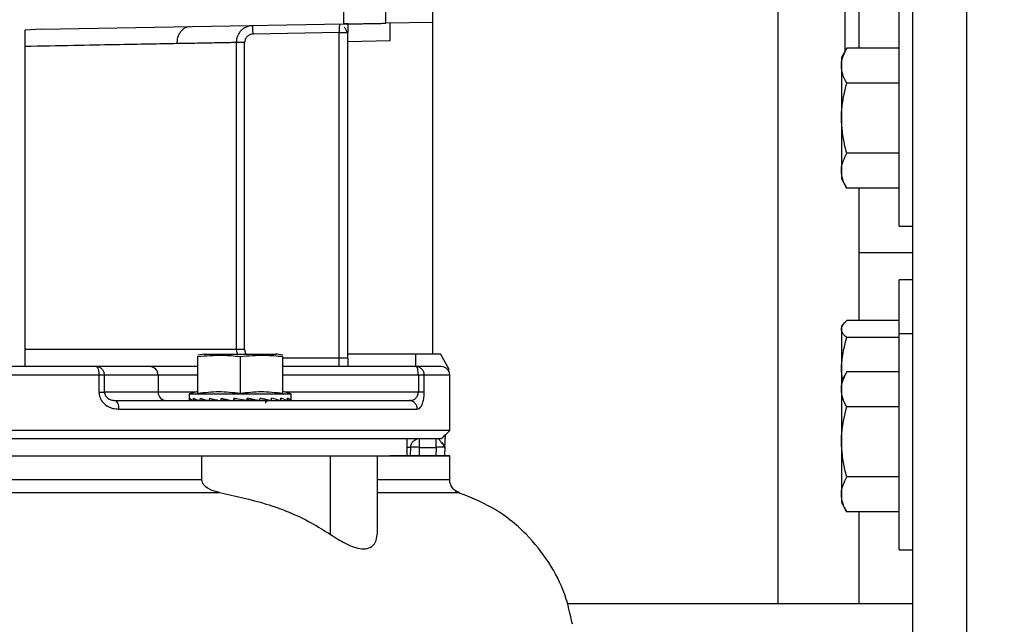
# Model space of a CAD drawing. Header units: inches. Extents: x 170 to 312, y 215 to 248.
# Tile 322 of 557: x 225.998 to 226.283, y 243.801 to 243.976. Entities that reach past the tile are written whole.
import ezdxf

# ---------------------------------------------------------------- set-up
doc = ezdxf.new("R2010")
doc.units = ezdxf.units.IN
doc.header["$LTSCALE"] = 0.25
doc.header["$MEASUREMENT"] = 0
doc.layers.add('ANNOTATIONS', color=1, linetype='Continuous')
doc.layers.add('STANDARD MOTOR LH', color=7, linetype='Continuous')
doc.styles.add('ARIAL', font='arial.ttf', dxfattribs={"height": 0.09375})
doc.dimstyles.new('STANDARD$0', dxfattribs={"dimtxt": 0.09375, "dimasz": 0.09375, "dimexe": 0.03125, "dimexo": 0.046875, "dimgap": 0.09, "dimtad": 0, "dimtih": 1, "dimtoh": 1, "dimdec": 4, "dimzin": 0, "dimdsep": 46, "dimtxsty": 'ARIAL', "dimcen": 0.09, "dimadec": 0, "dimazin": 0, "dimtfac": 1, "dimtdec": 4, "dimtofl": 0, "dimtmove": 0, "dimatfit": 1, "dimfxl": 1, "dimtolj": 1, "dimtzin": 0, "dimarcsym": 0})

# ---------------------------------------------------------------- blocks, each defined once
blk = doc.blocks.new('*D62')
at = {"layer": 'ANNOTATIONS', "color": 0, "lineweight": -2, "transparency": 16777216}
for p, q in [((225.5644657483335, 244.6685519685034), (225.5644657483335, 245.2761724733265)), ((226.7651530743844, 243.2752990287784), (226.7651530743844, 245.2761724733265)), ((225.6582157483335, 245.2449224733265), (225.9837133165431, 245.2449224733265)), ((226.6714030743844, 245.2449224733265), (226.3459055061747, 245.2449224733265))]:
    blk.add_line(p, q, dxfattribs=at)
at = {"layer": 'ANNOTATIONS', "color": 0, "transparency": 16777216}
for points in [[(225.6582157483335, 245.2605474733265), (225.6582157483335, 245.2292974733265), (225.5644657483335, 245.2449224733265)], [(226.6714030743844, 245.2605474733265), (226.6714030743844, 245.2292974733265), (226.7651530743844, 245.2449224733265)]]:
    blk.add_solid(points, dxfattribs=at)
at = {"layer": 'defpoints', "color": 0, "transparency": 16777216}
for p in [(225.5644657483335, 245.2449224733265), (225.5644657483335, 244.6216769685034), (226.7651530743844, 243.2284240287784)]:
    blk.add_point(p, dxfattribs=at)
at = {"layer": 'ANNOTATIONS', "color": 0, "transparency": 16777216, "insert": (226.1648094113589, 245.2449224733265), "char_height": 0.09375, "attachment_point": 5, "style": 'ARIAL'}
blk.add_mtext('\\A1;20"', dxfattribs=at)
blk = doc.blocks.new('*D63')
at = {"layer": 'ANNOTATIONS', "color": 0, "lineweight": -2, "transparency": 16777216}
for p, q in [((225.7026530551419, 244.2732890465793), (225.7026530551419, 244.8424586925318)), ((226.7651530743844, 243.2752990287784), (226.7651530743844, 244.8424586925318)), ((225.7964030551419, 244.8112086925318), (225.9487930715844, 244.8112086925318)), ((226.6714030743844, 244.8112086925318), (226.5190130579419, 244.8112086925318))]:
    blk.add_line(p, q, dxfattribs=at)
at = {"layer": 'ANNOTATIONS', "color": 0, "transparency": 16777216}
for points in [[(225.7964030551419, 244.8268336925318), (225.7964030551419, 244.7955836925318), (225.7026530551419, 244.8112086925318)], [(226.6714030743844, 244.8268336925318), (226.6714030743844, 244.7955836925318), (226.7651530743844, 244.8112086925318)]]:
    blk.add_solid(points, dxfattribs=at)
at = {"layer": 'defpoints', "color": 0, "transparency": 16777216}
for p in [(226.7651530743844, 244.8112086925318), (225.7026530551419, 244.2264140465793), (226.7651530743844, 243.2284240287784)]:
    blk.add_point(p, dxfattribs=at)
at = {"layer": 'ANNOTATIONS', "color": 0, "transparency": 16777216, "insert": (226.2339030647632, 244.8112086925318), "char_height": 0.09375, "attachment_point": 5, "style": 'ARIAL'}
blk.add_mtext('\\A1;17 3/8"', dxfattribs=at)

msp = doc.modelspace()

# ---------------------------------------------------------------- linework, layer by layer
at = {"layer": 'STANDARD MOTOR LH'}
for p, q in [((226.2725904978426, 243.3846744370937), (226.2725904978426, 244.6659243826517)), ((226.2569655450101, 243.7909240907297), (226.2569655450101, 244.5721743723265)), ((226.1180015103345, 243.8788919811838), (226.1180015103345, 244.3907028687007)), ((226.2179030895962, 244.0005646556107), (226.2179030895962, 243.8065491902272)), ((226.2374030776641, 243.9666850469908), (226.2374030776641, 243.9963764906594)), ((226.2413405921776, 243.9963764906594), (226.2413405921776, 243.9674535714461)), ((226.1044680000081, 243.9746507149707), (226.1044680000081, 243.9810077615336)), ((226.092164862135, 243.9792900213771), (226.092164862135, 243.9744359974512)), ((226.2530280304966, 243.91592430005), (226.2530280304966, 243.9784241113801)), ((226.0047265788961, 243.9729095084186), (225.9998912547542, 243.9726062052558)), ((225.9998912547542, 243.9726062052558), (225.9998912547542, 243.8754271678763)), ((226.0047265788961, 243.9729095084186), (226.092164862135, 243.9744359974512)), ((226.1180015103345, 243.9748865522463), (226.1044680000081, 243.9746507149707)), ((226.0909345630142, 243.9719532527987), (226.0659855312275, 243.9715179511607)), ((226.0909345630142, 243.9719532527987), (226.0933951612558, 243.9719532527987)), ((226.0909345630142, 243.8752007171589), (226.0909345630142, 243.9719532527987)), ((226.0933951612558, 243.8776611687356), (226.0933951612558, 243.9719532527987)), ((226.0933951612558, 243.9694065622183), (226.1056983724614, 243.9696212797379)), ((226.0611074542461, 243.969057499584), (226.0611074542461, 243.8801222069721)), ((226.0635594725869, 243.969057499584), (226.0611074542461, 243.969057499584)), ((226.0635594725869, 243.8801222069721), (226.0635594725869, 243.969057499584)), ((226.2378465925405, 243.9674535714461), (226.2362780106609, 243.9647367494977)), ((226.2530280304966, 243.9674535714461), (226.2378465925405, 243.9674535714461)), ((226.2362780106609, 243.9647367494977), (226.2362780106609, 243.9296116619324)), ((226.2530280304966, 243.9573137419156), (226.2378465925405, 243.9573137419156)), ((226.2530280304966, 243.9370346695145), (226.2378465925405, 243.9370346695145)), ((226.2362780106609, 243.9296116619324), (226.2378465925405, 243.926894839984)), ((226.2530280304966, 243.926894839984), (226.2378465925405, 243.926894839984)), ((226.2413405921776, 243.926894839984), (226.2413405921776, 243.888534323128)), ((226.2530280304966, 243.91592430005), (226.2569655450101, 243.91592430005)), ((226.2569655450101, 243.9081117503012), (226.2413405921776, 243.9081117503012)), ((226.2569655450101, 243.9002992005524), (226.2530280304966, 243.9002992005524)), ((226.2530280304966, 243.8221742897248), (226.2530280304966, 243.9002992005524)), ((226.2366593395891, 243.8872718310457), (226.2362780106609, 243.88661183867)), ((226.2530280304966, 243.888534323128), (226.2378465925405, 243.888534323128)), ((226.2362780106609, 243.88661183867), (226.2362780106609, 243.8358616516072)), ((226.2569655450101, 243.8846741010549), (226.2530280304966, 243.8846741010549)), ((226.2530280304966, 243.8836591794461), (226.2378465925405, 243.8836591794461)), ((226.0635594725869, 243.8801222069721), (225.9998912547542, 243.8801222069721)), ((226.0519687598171, 243.878853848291), (226.0499780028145, 243.8785182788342)), ((226.0518228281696, 243.8788315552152), (226.0727382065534, 243.8788315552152)), ((226.0611074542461, 243.8801222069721), (226.0613561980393, 243.8788315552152)), ((226.0933951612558, 243.8788919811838), (226.1202160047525, 243.8788919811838)), ((226.1130801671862, 243.8752007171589), (226.1130801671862, 243.8788919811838)), ((226.1226974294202, 243.8745935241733), (226.1202160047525, 243.8788919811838)), ((226.0499773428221, 243.8674761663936), (226.0499773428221, 243.8781492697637)), ((226.0622804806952, 243.8781492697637), (226.0622804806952, 243.8674761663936)), ((226.0745836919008, 243.8674761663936), (226.0745836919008, 243.8781492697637)), ((226.0933951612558, 243.8776611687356), (226.0745836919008, 243.8776611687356)), ((226.0213820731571, 243.8727402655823), (225.9291877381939, 243.8727402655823)), ((226.0361358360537, 243.8752007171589), (226.0206138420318, 243.8752007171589)), ((226.0213820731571, 243.8727402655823), (226.0213820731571, 243.8678187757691)), ((226.0229906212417, 243.8678187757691), (226.0229906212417, 243.8727402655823)), ((226.0499773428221, 243.8727402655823), (226.0229906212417, 243.8727402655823)), ((226.0385126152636, 243.8727402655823), (226.0385126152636, 243.8678187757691)), ((226.1132040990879, 243.8752007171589), (226.0745836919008, 243.8752007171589)), ((226.113840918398, 243.8727402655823), (226.0745836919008, 243.8727402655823)), ((226.113840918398, 243.8727402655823), (226.113840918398, 243.8678187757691)), ((226.1155417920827, 243.8678187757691), (226.1155417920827, 243.8727402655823)), ((226.1229227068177, 243.8727402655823), (226.1155417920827, 243.8727402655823)), ((226.1226560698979, 243.8738032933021), (226.1226974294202, 243.8745935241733)), ((226.1229227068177, 243.8567461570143), (226.1229227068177, 243.8727402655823)), ((226.2365892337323, 243.871525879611), (226.2362780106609, 243.8739165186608)), ((226.2378465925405, 243.8737035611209), (226.2362780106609, 243.8709867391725)), ((226.2530280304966, 243.8737035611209), (226.2378465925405, 243.8737035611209)), ((226.0493533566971, 243.8678187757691), (226.0229906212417, 243.8678187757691)), ((226.0499773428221, 243.8679859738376), (226.0475167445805, 243.8673265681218)), ((226.0475167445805, 243.8673265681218), (226.0475167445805, 243.8657044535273)), ((226.0475167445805, 243.8673265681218), (226.0770442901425, 243.8673265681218)), ((226.0770442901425, 243.8673265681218), (226.0745836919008, 243.8679859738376)), ((226.1155417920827, 243.8678187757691), (226.0752076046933, 243.8678187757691)), ((226.0770442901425, 243.8657044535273), (226.0770442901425, 243.8673265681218)), ((226.0265880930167, 243.8651870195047), (226.0256817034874, 243.8653941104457)), ((226.0485389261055, 243.8654128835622), (226.0476380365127, 243.8653724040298)), ((226.0485422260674, 243.8654111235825), (226.0476480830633, 243.8653724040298)), ((226.0502645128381, 243.8654545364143), (226.0486258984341, 243.8653724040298)), ((226.0486553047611, 243.8653724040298), (226.0502911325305, 243.8654463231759)), ((226.0526816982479, 243.8655032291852), (226.0505442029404, 243.8653724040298)), ((226.0505910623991, 243.8653724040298), (226.0527694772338, 243.865482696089)), ((226.0555682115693, 243.8655701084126), (226.053262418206, 243.8653724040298)), ((226.0533234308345, 243.8653724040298), (226.0542834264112, 243.8654322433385)), ((226.0583789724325, 243.8656622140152), (226.0565951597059, 243.8653724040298)), ((226.0583914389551, 243.8657167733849), (226.0583789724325, 243.8656622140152)), ((226.0583789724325, 243.8656622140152), (226.0591937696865, 243.8655190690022)), ((226.0604696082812, 243.8660224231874), (226.0603153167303, 243.8653724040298)), ((226.0603841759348, 243.8656622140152), (226.061227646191, 243.8655190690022)), ((226.0653672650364, 243.8655190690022), (226.0642523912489, 243.8657220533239)), ((226.064636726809, 243.8656622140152), (226.0678948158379, 243.8653724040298)), ((226.064636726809, 243.8656622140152), (226.0653672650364, 243.8655190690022)), ((226.0679403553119, 243.865578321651), (226.0712376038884, 243.8653724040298)), ((226.0686797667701, 243.8655190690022), (226.0686104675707, 243.8655366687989)), ((226.0686332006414, 243.8655349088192), (226.0686797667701, 243.8655190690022)), ((226.071298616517, 243.8653724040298), (226.0712385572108, 243.8653776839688)), ((226.0712637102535, 243.8655096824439), (226.0739699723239, 243.8653724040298)), ((226.0740167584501, 243.8653724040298), (226.0739703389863, 243.8653753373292)), ((226.0739827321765, 243.8654598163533), (226.0759057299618, 243.8653724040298)), ((226.0759351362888, 243.8653724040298), (226.0759058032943, 243.8653735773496)), ((226.0769128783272, 243.8653724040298), (226.0759097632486, 243.8654164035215)), ((226.0769229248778, 243.8653724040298), (226.0769129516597, 243.8653729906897)), ((226.1112266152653, 243.8653583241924), (226.1116925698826, 243.8654334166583)), ((226.111610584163, 243.8654199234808), (226.1112266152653, 243.8653583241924)), ((226.1120747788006, 243.865185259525), (226.1112266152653, 243.8653583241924)), ((226.0271021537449, 243.8628978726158), (226.1135307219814, 243.8628978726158)), ((226.2530280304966, 243.8635637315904), (226.2378465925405, 243.8635637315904)), ((226.1229227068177, 243.8567461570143), (225.8276471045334, 243.8567461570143)), ((226.1204497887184, 243.8542733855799), (226.1229227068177, 243.8567461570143)), ((226.1106189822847, 243.8493636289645), (226.1106189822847, 243.8542845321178)), ((226.1130644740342, 243.8540639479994), (226.1130376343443, 243.8540645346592)), ((226.1140845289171, 243.8542857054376), (226.1140845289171, 243.8518246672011)), ((226.1213664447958, 243.8517102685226), (226.1215645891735, 243.8529780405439)), ((226.1115805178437, 243.8493636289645), (226.1116242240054, 243.851867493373)), ((226.1140845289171, 243.8518246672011), (226.1140415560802, 243.8493636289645)), ((226.1140845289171, 243.8518246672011), (226.1190404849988, 243.8518246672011)), ((226.1190404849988, 243.8518246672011), (226.1189114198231, 243.8493636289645)), ((226.1215109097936, 243.8519537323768), (226.1213327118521, 243.8519437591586)), ((226.1215109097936, 243.8519537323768), (226.1213752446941, 243.8493636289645)), ((226.1214421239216, 243.8521355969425), (226.1215109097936, 243.8519537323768)), ((225.9866625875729, 243.8493630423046), (226.1224830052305, 243.8493630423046)), ((226.0511925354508, 243.8424439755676), (226.0511926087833, 243.8493630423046)), ((226.0696626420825, 243.8493642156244), (226.0909339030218, 243.8493642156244)), ((226.0883795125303, 243.8266164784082), (226.0883796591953, 243.8493630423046)), ((226.1019130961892, 243.8493630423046), (226.1019129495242, 243.8266164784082)), ((226.1229221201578, 243.8424445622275), (226.1229221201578, 243.8493636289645)), ((226.2530280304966, 243.8432846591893), (226.2378465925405, 243.8432846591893)), ((226.1019130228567, 243.838708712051), (226.1256154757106, 243.838708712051)), ((226.2362780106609, 243.8358616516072), (226.2378465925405, 243.8331448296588)), ((226.2530280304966, 243.8331448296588), (226.2378465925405, 243.8331448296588)), ((226.2413405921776, 243.8331448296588), (226.2413405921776, 243.8065491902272)), ((226.2530280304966, 243.8221742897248), (226.2569655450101, 243.8221742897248)), ((226.2569655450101, 243.8065491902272), (226.1568774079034, 243.8065491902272))]:
    msp.add_line(p, q, dxfattribs=at)
at = {"layer": 'STANDARD MOTOR LH', "flags": 128}
for points in [[(226.0659855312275, 243.9715179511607), (226.0659771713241, 243.9719978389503), (226.0659691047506, 243.9724595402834), (226.0659616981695, 243.9728848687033), (226.0659551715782, 243.9732573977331), (226.0659498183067, 243.9735636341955), (226.0659458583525, 243.9737906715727), (226.0659434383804, 243.9739308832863), (226.0659426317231, 243.9739784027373)], [(226.064169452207, 243.8653724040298), (226.0629379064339, 243.865588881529), (226.0617017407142, 243.8658059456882), (226.0604696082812, 243.8660224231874)], [(226.1120611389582, 243.8651911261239), (226.1116761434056, 243.8653108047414), (226.1112266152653, 243.8653583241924)], [(226.1140845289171, 243.8518246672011), (226.1136044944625, 243.8518334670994), (226.1131429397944, 243.851841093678), (226.1127176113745, 243.8518487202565), (226.1123447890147, 243.8518551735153), (226.1120388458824, 243.8518604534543), (226.1118115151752, 243.8518645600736), (226.1116715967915, 243.8518669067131), (226.1116242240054, 243.851867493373)], [(226.1224830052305, 243.8493630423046), (226.1229221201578, 243.8493636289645), (226.1056976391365, 243.8493636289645)], [(226.1078839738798, 243.8493630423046), (226.1096322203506, 243.8493636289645)], [(226.0511925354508, 243.8424439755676), (225.9866625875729, 243.8424439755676), (225.9752842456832, 243.8424445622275), (225.8993759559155, 243.8424445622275)], [(226.1229221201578, 243.8424445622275), (226.1224830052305, 243.8424439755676), (226.1019130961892, 243.8424439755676)], [(225.8942620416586, 243.8387092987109), (225.9469322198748, 243.8387092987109), (225.958207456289, 243.838708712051), (226.0563065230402, 243.838708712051)]]:
    msp.add_lwpolyline(points, dxfattribs=at)
at = {"layer": 'STANDARD MOTOR LH'}
for centre, radius, start, end in [((226.0360935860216, 243.8727817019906), 0.002419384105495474, 359.0186562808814, 88.9993851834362), ((226.0409317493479, 243.8677774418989), 0.002419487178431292, 179.0211266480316, 268.9986815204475), ((226.0247018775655, 243.8634372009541), 0.002460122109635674, 347.3362897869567, 51.34357018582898), ((226.1140845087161, 243.8518248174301), 0.002460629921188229, 90, 124.7409862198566), ((226.1197651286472, 243.8562539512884), 0.001968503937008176, 298.2291229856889, 331.770877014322)]:
    msp.add_arc(centre, radius, start, end, dxfattribs=at)
for centre, major_axis, ratio, start_param, end_param in [((226.0622805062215, 243.8657043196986), (0.01476377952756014, 0), 0.1757871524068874, 3.141592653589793, 3.269887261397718), ((226.0622805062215, 243.8736562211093), (0.004031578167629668, 0.06222774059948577), 0.2282368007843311, 1.708549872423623, 1.719086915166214), ((226.0622805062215, 243.8657043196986), (0.01476331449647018, -0.0006915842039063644), 0.1694362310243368, 3.288361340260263, 3.539623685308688), ((226.0622805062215, 243.8736562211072), (0.007699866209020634, 0.06221501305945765), 0.2024732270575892, 1.718817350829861, 1.729354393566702), ((226.0622805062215, 243.8657043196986), (0.01476241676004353, -0.001328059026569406), 0.151041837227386, 3.555810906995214, 3.807073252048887), ((226.0622805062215, 243.8736562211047), (0.01072885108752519, 0.0622099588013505), 0.1630291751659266, 1.721872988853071, 1.732410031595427), ((226.0622805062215, 243.8657043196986), (0.01476201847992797, -0.001863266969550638), 0.1223802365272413, 3.819468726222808, 4.070731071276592), ((226.0622805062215, 243.8736562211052), (0.01295703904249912, 0.06221708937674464), 0.1137473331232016, 1.717448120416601, 1.727985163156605), ((226.0622805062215, 243.8657043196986), (0.01476249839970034, -0.002264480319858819), 0.08588791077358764, 4.078996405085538, 4.33025875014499), ((226.0622805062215, 243.8736562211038), (0.01431068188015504, 0.06222894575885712), 0.05832561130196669, 1.70717629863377, 1.717713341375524), ((226.0622805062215, 243.8657043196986), (0.01476336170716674, -0.002511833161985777), 0.04421959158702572, 4.335145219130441, 4.586407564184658), ((226.0622805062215, 243.8736562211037), (0.01431068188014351, 0.06222894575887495), 0.05832561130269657, 4.592296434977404, 4.602833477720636), ((226.0622805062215, 243.8657043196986), (0.01476336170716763, -0.002511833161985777), 0.04421959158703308, 1.188225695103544, 1.439488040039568), ((226.0622805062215, 243.8736562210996), (0.0129570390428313, 0.06221708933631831), 0.1137473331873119, 4.602568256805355, 4.613105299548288), ((226.0622805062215, 243.8657043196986), (0.01476249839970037, -0.002264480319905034), 0.08588791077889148, 0.9320768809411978, 1.183339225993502), ((226.0622805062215, 243.8736562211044), (0.01072885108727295, 0.0622099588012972), 0.163029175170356, 4.606993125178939, 4.617530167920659), ((226.0622805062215, 243.8657043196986), (0.01476201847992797, 0.001863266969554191), 0.1223802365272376, 5.354046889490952, 5.40473773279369), ((226.0622805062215, 243.8657043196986), (0.01476201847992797, -0.001863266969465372), 0.1223802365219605, 0.6725492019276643, 0.9238115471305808), ((226.0622805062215, 243.8736562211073), (0.007699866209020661, 0.06221501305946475), 0.2024732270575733, 4.60393748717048, 4.614474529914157), ((226.0622805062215, 243.8657043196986), (0.01476241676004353, 0.001328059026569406), 0.1510418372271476, 5.617704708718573, 5.64960366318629), ((226.0622805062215, 243.8657043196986), (0.01476241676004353, -0.001328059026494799), 0.15104183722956, 0.40889138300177, 0.6601537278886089), ((226.0622805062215, 243.8736562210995), (0.004031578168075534, 0.06222774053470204), 0.228236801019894, 4.593670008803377, 4.604207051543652), ((226.0622805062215, 243.8657043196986), (0.01476331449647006, -0.0006915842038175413), 0.1694362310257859, 0.1414418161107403, 0.3927041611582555), ((226.0622805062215, 243.8736562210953), (0, 0.06223454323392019), 0.2372280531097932, 4.578884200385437, 4.589421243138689), ((226.0622805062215, 243.8657043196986), (0.01476377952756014, 0), 0.175787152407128, 6.154890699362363, 6.406153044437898)]:
    msp.add_ellipse(centre, major_axis=major_axis, ratio=ratio, start_param=start_param, end_param=end_param, dxfattribs=at)
for points, knots in [([(226.0477452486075, 243.9736604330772), (226.0472570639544, 243.9735872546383), (226.0465062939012, 243.9734747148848), (226.045611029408, 243.9728555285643), (226.0449964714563, 243.9722206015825), (226.0445042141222, 243.9714358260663), (226.0440304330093, 243.9702985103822), (226.0439573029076, 243.9693542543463), (226.0439097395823, 243.9687401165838)], [0, 0, 0, 0, 0.2395950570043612, 0.3684687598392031, 0.4999530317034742, 0.6314915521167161, 0.7603245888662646, 1, 1, 1, 1]), ([(226.0659426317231, 243.9739784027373), (226.065541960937, 243.9739431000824), (226.064795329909, 243.9738773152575), (226.0636025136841, 243.973402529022), (226.062612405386, 243.9726818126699), (226.0618753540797, 243.9717530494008), (226.0612726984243, 243.9706187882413), (226.0611728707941, 243.9696755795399), (226.0611074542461, 243.969057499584)], [0, 0, 0, 0, 0.1576049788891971, 0.2936894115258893, 0.5004798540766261, 0.6313506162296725, 0.7584258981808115, 0.9999999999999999, 0.9999999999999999, 0.9999999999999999, 0.9999999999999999]), ([(226.0909741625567, 243.9742294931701), (226.0909741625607, 243.9742294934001), (226.0909741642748, 243.9742295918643), (226.0909697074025, 243.9739735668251), (226.0909638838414, 243.9736266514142), (226.0909541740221, 243.9731040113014), (226.0909441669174, 243.9725123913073), (226.0909379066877, 243.9721479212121), (226.0909345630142, 243.9719532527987)], [0, 0, 0, 0, 0.0004048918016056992, 0.1733247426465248, 0.3512048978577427, 0.6239300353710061, 0.7991359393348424, 1, 1, 1, 1]), ([(226.092164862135, 243.9744359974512), (226.0922490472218, 243.9744373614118), (226.0923772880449, 243.9744394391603), (226.0931496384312, 243.9744533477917), (226.0940951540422, 243.9744689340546), (226.0953651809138, 243.9744924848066), (226.096882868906, 243.9745182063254), (226.0983164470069, 243.9745436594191), (226.0997500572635, 243.9745673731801), (226.1012677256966, 243.9745949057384), (226.1025377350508, 243.9746165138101), (226.1034832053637, 243.9746338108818), (226.1042556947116, 243.9746460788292), (226.1043838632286, 243.9746488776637), (226.1044680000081, 243.9746507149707)], [0, 0, 0, 0, 0.1212505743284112, 0.1847034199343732, 0.2498993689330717, 0.3548312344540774, 0.4224409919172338, 0.4999992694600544, 0.5775608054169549, 0.6451710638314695, 0.7500993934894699, 0.8152956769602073, 0.8787500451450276, 1, 1, 1, 1]), ([(226.0933951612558, 243.9744571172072), (226.0933648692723, 243.974456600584), (226.0933017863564, 243.9744555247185), (226.0929016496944, 243.9744486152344), (226.0924112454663, 243.9744402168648), (226.092164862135, 243.9744359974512)], [0, 0, 0, 0, 0.3149139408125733, 0.6558068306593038, 1, 1, 1, 1]), ([(226.0932234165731, 243.9719532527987), (226.0931211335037, 243.972308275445), (226.0929322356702, 243.9729639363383), (226.0925170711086, 243.9733405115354), (226.092326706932, 243.973513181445)], [0, 0, 0, 0, 0.5414729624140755, 1, 1, 1, 1]), ([(226.0933951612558, 243.9744571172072), (226.0933951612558, 243.974062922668), (226.0933951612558, 243.9732743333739), (226.0933951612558, 243.9723936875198), (226.0933951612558, 243.9719532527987)], [0, 0, 0, 0, 0.4998730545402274, 1, 1, 1, 1]), ([(226.1056983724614, 243.9696212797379), (226.1056982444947, 243.9700270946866), (226.1056979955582, 243.9708165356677), (226.1056965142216, 243.9719083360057), (226.1056958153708, 243.9728291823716), (226.1056955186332, 243.9737614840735), (226.1056970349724, 243.9745181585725), (226.1056979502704, 243.9746233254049), (226.1056983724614, 243.9746718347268)], [0, 0, 0, 0, 0.1548071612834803, 0.3011498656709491, 0.4389768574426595, 0.5684717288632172, 0.8009529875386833, 0.9999999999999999, 0.9999999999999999, 0.9999999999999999, 0.9999999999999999]), ([(226.0659855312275, 243.9715179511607), (226.0656665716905, 243.9714762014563), (226.0650288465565, 243.971392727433), (226.064228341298, 243.9708226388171), (226.063668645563, 243.9700149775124), (226.063595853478, 243.9693765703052), (226.0635594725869, 243.969057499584)], [0, 0, 0, 0, 0.2502223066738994, 0.5002924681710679, 0.7502502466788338, 1, 1, 1, 1]), ([(226.0439097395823, 243.9687401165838), (226.0413532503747, 243.9686926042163), (226.0360196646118, 243.9685934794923), (226.0259341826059, 243.9684065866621), (226.0138938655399, 243.9681854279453), (226.0046679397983, 243.9680155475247), (225.9998912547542, 243.9679275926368)], [0, 0, 0, 0, 0.2213453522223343, 0.4617912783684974, 0.7213446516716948, 1, 1, 1, 1]), ([(226.0611074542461, 243.969057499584), (226.060623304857, 243.9690484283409), (226.0596459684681, 243.9690301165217), (226.0560630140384, 243.9689639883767), (226.0510097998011, 243.9688702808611), (226.0462904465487, 243.9687837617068), (226.0439097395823, 243.9687401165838)], [0, 0, 0, 0, 0.2431986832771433, 0.4909371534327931, 0.7432000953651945, 1, 1, 1, 1]), ([(226.2362780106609, 243.9623836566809), (226.2362795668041, 243.9625039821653), (226.2363017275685, 243.9642175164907), (226.237102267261, 243.9658944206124), (226.2378465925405, 243.9674535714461)], [0, 0, 0, 0, 0.07022064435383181, 1, 1, 1, 1]), ([(226.2378465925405, 243.9573137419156), (226.2374082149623, 243.9581371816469), (226.2365233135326, 243.9597993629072), (226.2363602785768, 243.9615169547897), (226.2362780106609, 243.9623836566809)], [0, 0, 0, 0, 0.4953970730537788, 1, 1, 1, 1]), ([(226.2362780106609, 243.947174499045), (226.2362960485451, 243.947986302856), (226.2363722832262, 243.9514172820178), (226.2372083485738, 243.9547611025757), (226.2378465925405, 243.9573137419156)], [0, 0, 0, 0, 0.2366099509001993, 1, 1, 1, 1]), ([(226.2378465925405, 243.9370346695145), (226.2376458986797, 243.9377514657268), (226.2367213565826, 243.9410535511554), (226.2364726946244, 243.9444866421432), (226.2362780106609, 243.947174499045)], [0, 0, 0, 0, 0.2170737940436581, 1, 1, 1, 1]), ([(226.2362780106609, 243.9319647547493), (226.2362795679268, 243.9320848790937), (226.2363017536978, 243.9337962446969), (226.2371022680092, 243.9354743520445), (226.2378465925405, 243.9370346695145)], [0, 0, 0, 0, 0.07019209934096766, 1, 1, 1, 1]), ([(226.2378465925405, 243.926894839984), (226.2374082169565, 243.9277181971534), (226.2365234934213, 243.9293798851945), (226.2363603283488, 243.9310979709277), (226.2362780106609, 243.9319647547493)], [0, 0, 0, 0, 0.4954944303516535, 1, 1, 1, 1]), ([(226.2362780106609, 243.886096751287), (226.2362795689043, 243.886154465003), (226.2363017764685, 243.8869769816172), (226.2371022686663, 243.8877839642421), (226.2378465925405, 243.888534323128)], [0, 0, 0, 0, 0.0701672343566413, 1, 1, 1, 1]), ([(226.2378465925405, 243.8836591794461), (226.2374082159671, 243.8840548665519), (226.2365234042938, 243.8848535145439), (226.2363603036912, 243.8856798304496), (226.2362780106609, 243.886096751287)], [0, 0, 0, 0, 0.4954461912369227, 1, 1, 1, 1]), ([(226.2362780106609, 243.8739165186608), (226.2362960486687, 243.8746965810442), (226.2363722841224, 243.8779934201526), (226.2372083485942, 243.881206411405), (226.2378465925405, 243.8836591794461)], [0, 0, 0, 0, 0.2366091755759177, 1, 1, 1, 1]), ([(226.0499773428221, 243.8781492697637), (226.052350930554, 243.8783540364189), (226.0564540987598, 243.8787080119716), (226.0605527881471, 243.8783149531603), (226.0622804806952, 243.8781492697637)], [0, 0, 0, 0, 0.5784768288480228, 1, 1, 1, 1]), ([(226.0622804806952, 243.8781492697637), (226.0646541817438, 243.8783540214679), (226.0687578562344, 243.8787079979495), (226.0728560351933, 243.8783149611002), (226.0745836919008, 243.8781492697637)], [0, 0, 0, 0, 0.5784330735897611, 1, 1, 1, 1]), ([(226.0635594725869, 243.8801222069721), (226.0635818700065, 243.8797911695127), (226.0636140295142, 243.8793158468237), (226.0638957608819, 243.8789443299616), (226.0639812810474, 243.8788315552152)], [0, 0, 0, 0, 0.696447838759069, 1, 1, 1, 1]), ([(226.0745830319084, 243.878519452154), (226.074513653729, 243.8785330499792), (226.0738532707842, 243.8786624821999), (226.073187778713, 243.8787634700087), (226.0725922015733, 243.878853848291)], [0, 0, 0, 0, 0.1050574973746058, 1, 1, 1, 1]), ([(226.0933951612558, 243.8776611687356), (226.0933951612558, 243.8772293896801), (226.0933951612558, 243.8763658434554), (226.0933951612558, 243.8755890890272), (226.0933951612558, 243.8752007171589)], [0, 0, 0, 0, 0.5000068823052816, 1, 1, 1, 1]), ([(226.0206138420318, 243.8752007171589), (226.0156996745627, 243.8752007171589), (226.0058681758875, 243.8752007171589), (225.9906454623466, 243.8752007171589), (225.9752845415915, 243.8752007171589), (225.9599238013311, 243.8752007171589), (225.9447011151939, 243.8752007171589), (225.9348700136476, 243.8752007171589), (225.9299560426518, 243.8752007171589)], [0, 0, 0, 0, 0.1666354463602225, 0.3333781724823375, 0.5000002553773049, 0.6666342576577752, 0.833370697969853, 0.9999999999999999, 0.9999999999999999, 0.9999999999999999, 0.9999999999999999]), ([(226.0206138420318, 243.8752007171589), (226.0207105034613, 243.8751680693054), (226.0208592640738, 243.8751178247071), (226.0210380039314, 243.8748099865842), (226.0211610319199, 243.874493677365), (226.0212603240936, 243.8740983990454), (226.0213560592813, 243.8735261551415), (226.0213718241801, 243.8730498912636), (226.0213820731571, 243.8727402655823)], [0, 0, 0, 0, 0.2393625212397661, 0.3683756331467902, 0.5000491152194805, 0.6316010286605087, 0.7604987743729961, 1, 1, 1, 1]), ([(226.0229906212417, 243.8727402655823), (226.0229549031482, 243.8730626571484), (226.0228834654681, 243.8737074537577), (226.0223337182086, 243.8745211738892), (226.021548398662, 243.8750898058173), (226.02092531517, 243.8751637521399), (226.0206138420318, 243.8752007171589)], [0, 0, 0, 0, 0.2500015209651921, 0.5000134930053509, 0.750061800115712, 1, 1, 1, 1]), ([(226.0229906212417, 243.8727402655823), (226.0229239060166, 243.8727402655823), (226.0227904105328, 243.8727402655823), (226.0224175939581, 243.8727402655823), (226.021948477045, 243.8727402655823), (226.0215708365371, 243.8727402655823), (226.0213820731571, 243.8727402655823)], [0, 0, 0, 0, 0.2498603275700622, 0.4999642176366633, 0.7500574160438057, 1, 1, 1, 1]), ([(226.0499773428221, 243.8752007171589), (226.049563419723, 243.8752007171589), (226.0469529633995, 243.8752007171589), (226.0429859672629, 243.8752007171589), (226.0384792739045, 243.8752007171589), (226.0369169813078, 243.8752007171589), (226.0361358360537, 243.8752007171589)], [0, 0, 0, 0, 0.05910041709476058, 0.3727239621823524, 0.6863624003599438, 1, 1, 1, 1]), ([(226.113840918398, 243.8727402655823), (226.11383136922, 243.8730626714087), (226.1138122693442, 243.8737075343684), (226.1136650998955, 243.8745209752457), (226.1134544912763, 243.8750899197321), (226.1132875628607, 243.8751637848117), (226.1132040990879, 243.8752007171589)], [0, 0, 0, 0, 0.2500079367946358, 0.5000556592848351, 0.7500291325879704, 1, 1, 1, 1]), ([(226.1155417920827, 243.8727402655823), (226.1155105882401, 243.8730498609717), (226.1154625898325, 243.8735260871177), (226.1151709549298, 243.8740987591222), (226.1148693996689, 243.8744932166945), (226.1144946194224, 243.8748100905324), (226.1139506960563, 243.8751179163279), (226.1134982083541, 243.87516809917), (226.1132040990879, 243.8752007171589)], [0, 0, 0, 0, 0.2394574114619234, 0.3683384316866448, 0.5000348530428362, 0.6316077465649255, 0.7605513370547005, 1, 1, 1, 1]), ([(226.1204621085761, 243.8752007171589), (226.1202998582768, 243.8752007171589), (226.1199752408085, 243.8752007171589), (226.1175378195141, 243.8752007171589), (226.1146483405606, 243.8752007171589), (226.1132040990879, 243.8752007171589)], [0, 0, 0, 0, 0.3332499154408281, 0.6667398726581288, 1, 1, 1, 1]), ([(226.1155417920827, 243.8727402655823), (226.1154644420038, 243.8727402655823), (226.1153097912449, 243.8727402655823), (226.1149100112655, 243.8727402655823), (226.1144191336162, 243.8727402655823), (226.114033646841, 243.8727402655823), (226.113840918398, 243.8727402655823)], [0, 0, 0, 0, 0.250098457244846, 0.5000371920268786, 0.7500379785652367, 1, 1, 1, 1]), ([(226.1229183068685, 243.8725924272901), (226.1229130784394, 243.872825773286), (226.1229021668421, 243.8733127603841), (226.1226094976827, 243.8740192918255), (226.1220817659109, 243.8746553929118), (226.1213323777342, 243.8751134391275), (226.1207444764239, 243.8751723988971), (226.1204621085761, 243.8752007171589)], [0, 0, 0, 0, 0.1741697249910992, 0.3634877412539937, 0.5604695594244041, 0.7888943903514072, 1, 1, 1, 1]), ([(226.2362780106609, 243.8686336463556), (226.2362795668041, 243.8687539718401), (226.2363017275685, 243.8704675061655), (226.237102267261, 243.8721444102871), (226.2378465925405, 243.8737035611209)], [0, 0, 0, 0, 0.07022064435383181, 1, 1, 1, 1]), ([(226.0213820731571, 243.8678187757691), (226.0214449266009, 243.867270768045), (226.0215684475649, 243.8661938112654), (226.0225449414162, 243.8646838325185), (226.0238846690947, 243.8636512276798), (226.0254956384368, 243.8630133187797), (226.0265331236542, 243.8629387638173), (226.0271021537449, 243.8628978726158)], [0, 0, 0, 0, 0.1895703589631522, 0.3725478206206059, 0.6161148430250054, 0.7894502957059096, 1, 1, 1, 1]), ([(226.0213820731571, 243.8678187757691), (226.0215708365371, 243.8678187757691), (226.021948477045, 243.8678187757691), (226.0224175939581, 243.8678187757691), (226.0227904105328, 243.8678187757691), (226.0229239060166, 243.8678187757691), (226.0229906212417, 243.8678187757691)], [0, 0, 0, 0, 0.2499425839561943, 0.5000357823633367, 0.7501396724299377, 1, 1, 1, 1]), ([(226.0229906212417, 243.8678187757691), (226.0230065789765, 243.8676363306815), (226.0230399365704, 243.867254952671), (226.0232863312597, 243.8667485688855), (226.0236392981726, 243.8663082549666), (226.0242380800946, 243.8658282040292), (226.0251269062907, 243.8654376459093), (226.0258626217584, 243.8653851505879), (226.0262385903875, 243.8653583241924)], [0, 0, 0, 0, 0.1030411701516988, 0.2153943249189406, 0.327788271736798, 0.4579650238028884, 0.7230068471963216, 1, 1, 1, 1]), ([(226.0499773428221, 243.8674761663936), (226.052008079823, 243.8677294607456), (226.0561087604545, 243.8682409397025), (226.0602101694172, 243.8677327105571), (226.0622804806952, 243.8674761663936)], [0, 0, 0, 0, 0.4952194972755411, 1, 1, 1, 1]), ([(226.0622804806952, 243.8674761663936), (226.0643113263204, 243.8677294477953), (226.0684125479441, 243.8682409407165), (226.0725134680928, 243.8677327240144), (226.0745836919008, 243.8674761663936)], [0, 0, 0, 0, 0.4951806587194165, 1, 1, 1, 1]), ([(226.1116925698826, 243.8654334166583), (226.111848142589, 243.8654501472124), (226.1123024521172, 243.8654990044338), (226.1128650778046, 243.8658313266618), (226.1133369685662, 243.866307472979), (226.1136129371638, 243.8667489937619), (226.1138025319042, 243.8672548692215), (226.1138284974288, 243.8676363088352), (226.113840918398, 243.8678187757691)], [0, 0, 0, 0, 0.1603370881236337, 0.4682226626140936, 0.619428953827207, 0.7498422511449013, 0.8803335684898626, 1, 1, 1, 1]), ([(226.1135307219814, 243.8628978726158), (226.113741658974, 243.8629387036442), (226.1141261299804, 243.8630131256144), (226.1146975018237, 243.8636515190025), (226.1151561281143, 243.8646837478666), (226.1154807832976, 243.8661937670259), (226.1155212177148, 243.8672707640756), (226.1155417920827, 243.8678187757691)], [0, 0, 0, 0, 0.2106010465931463, 0.3838586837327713, 0.6274525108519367, 0.8104355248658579, 1, 1, 1, 1]), ([(226.2378465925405, 243.8635637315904), (226.2374082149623, 243.8643871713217), (226.2365233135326, 243.866049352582), (226.2363602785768, 243.8677669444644), (226.2362780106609, 243.8686336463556)], [0, 0, 0, 0, 0.4953970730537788, 1, 1, 1, 1]), ([(226.0262385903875, 243.8653583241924), (226.0310175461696, 243.8653583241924), (226.0405755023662, 243.8653583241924), (226.0540145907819, 243.8653583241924), (226.0665998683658, 243.8653583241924), (226.0781338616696, 243.8653583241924), (226.0885086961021, 243.8653583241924), (226.0975657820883, 243.8653583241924), (226.1053426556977, 243.8653583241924), (226.1092653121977, 243.8653583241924), (226.1112266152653, 243.8653583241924)], [0, 0, 0, 0, 0.1249983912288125, 0.2499979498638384, 0.3750022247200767, 0.500004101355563, 0.6250056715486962, 0.7500039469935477, 0.8750035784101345, 1, 1, 1, 1]), ([(226.0696800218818, 243.8645968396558), (226.0696719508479, 243.8646426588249), (226.0696549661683, 243.8647390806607), (226.0696742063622, 243.8648927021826), (226.0697336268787, 243.8650465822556), (226.0698368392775, 243.8651840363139), (226.0699738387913, 243.8652867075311), (226.0701253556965, 243.8653479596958), (226.0702290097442, 243.8653550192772), (226.0702775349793, 243.8653583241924)], [0, 0, 0, 0, 0.1251107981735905, 0.2632830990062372, 0.4117610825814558, 0.5663493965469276, 0.7207137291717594, 0.8692532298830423, 1, 1, 1, 1]), ([(226.1135307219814, 243.8628978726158), (226.1134999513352, 243.8632073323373), (226.1134526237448, 243.8636833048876), (226.1131653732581, 243.8642568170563), (226.112867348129, 243.864648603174), (226.112500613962, 243.8649737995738), (226.1122157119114, 243.8651152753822), (226.1120747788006, 243.865185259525)], [0, 0, 0, 0, 0.3148929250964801, 0.4843292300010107, 0.657340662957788, 0.8304959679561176, 1, 1, 1, 1]), ([(226.2362780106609, 243.8534244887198), (226.2362960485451, 243.8542362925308), (226.2363722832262, 243.8576672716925), (226.2372083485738, 243.8610110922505), (226.2378465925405, 243.8635637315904)], [0, 0, 0, 0, 0.2366099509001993, 1, 1, 1, 1]), ([(226.1204621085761, 243.8542857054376), (226.1202224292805, 243.8542857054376), (226.1197430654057, 243.8542857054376), (226.1158864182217, 243.8542857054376), (226.1098027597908, 243.8542857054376), (226.1013695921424, 243.8542857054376), (226.0907917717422, 243.8542857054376), (226.0782337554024, 243.8542857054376), (226.0639161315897, 243.8542857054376), (226.0480812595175, 243.8542857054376), (226.031000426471, 243.8542857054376), (226.0129672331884, 243.8542857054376), (225.9942884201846, 243.8542857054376), (225.9816194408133, 243.8542857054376), (225.9752849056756, 243.8542857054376)], [0, 0, 0, 0, 0.08333205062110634, 0.1666659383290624, 0.2499992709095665, 0.333333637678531, 0.4166659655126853, 0.4999975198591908, 0.5833329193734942, 0.6666666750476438, 0.7499991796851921, 0.8333335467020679, 0.9166661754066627, 1, 1, 1, 1]), ([(226.1116242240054, 243.851867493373), (226.1116668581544, 243.852183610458), (226.1117521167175, 243.8528157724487), (226.1122774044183, 243.8535985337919), (226.1127862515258, 243.8538837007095), (226.1130168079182, 243.854012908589)], [0, 0, 0, 0, 0.3535998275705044, 0.7071189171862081, 1, 1, 1, 1]), ([(226.1190401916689, 243.8518246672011), (226.1190401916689, 243.8521489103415), (226.1190401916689, 243.8527975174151), (226.1190401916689, 243.853583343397), (226.1190401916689, 243.8540410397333), (226.1190401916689, 243.8541031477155), (226.1190401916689, 243.8541056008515)], [0, 0, 0, 0, 0.328839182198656, 0.6578008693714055, 0.9864838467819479, 1, 1, 1, 1]), ([(226.1202073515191, 243.8536016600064), (226.1201640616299, 243.853657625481), (226.1200043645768, 243.8538640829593), (226.1199152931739, 243.8541233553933), (226.1198593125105, 243.8541758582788), (226.1198403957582, 243.854193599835)], [0, 0, 0, 0, 0.1975722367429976, 0.72884695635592, 1, 1, 1, 1]), ([(226.1214047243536, 243.8521578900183), (226.1213781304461, 243.8522275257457), (226.1212940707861, 243.8524476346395), (226.1206594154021, 243.8529077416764), (226.1203473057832, 243.8533868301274), (226.1202073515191, 243.8536016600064)], [0, 0, 0, 0, 0.2033536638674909, 0.6427727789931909, 0.9999999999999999, 0.9999999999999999, 0.9999999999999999, 0.9999999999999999]), ([(226.1213243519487, 243.8519232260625), (226.1211801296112, 243.8524125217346), (226.1210355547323, 243.8529030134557), (226.1206544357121, 243.8532236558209), (226.120653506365, 243.8532244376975)], [0, 0, 0, 0, 0.9975615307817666, 1, 1, 1, 1]), ([(226.1215628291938, 243.8529434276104), (226.1215688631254, 243.8530579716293), (226.1216031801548, 243.8537094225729), (226.1216497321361, 243.8546003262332), (226.121674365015, 243.8550709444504), (226.1216829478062, 243.8552349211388)], [0, 0, 0, 0, 0.1220420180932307, 0.6940946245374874, 1, 1, 1, 1]), ([(226.2378465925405, 243.8432846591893), (226.2376458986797, 243.8440014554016), (226.2367213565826, 243.8473035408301), (226.2364726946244, 243.850736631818), (226.2362780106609, 243.8534244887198)], [0, 0, 0, 0, 0.2170737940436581, 1, 1, 1, 1]), ([(226.1106189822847, 243.8518786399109), (226.1108616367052, 243.8518775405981), (226.1114991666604, 243.8518746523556), (226.1115763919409, 243.8518702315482), (226.1116242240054, 243.851867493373)], [0, 0, 0, 0, 0.3806165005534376, 1, 1, 1, 1]), ([(226.1213327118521, 243.8519437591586), (226.1212626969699, 243.851940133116), (226.12112078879, 243.8519327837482), (226.1207319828, 243.8519130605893), (226.1202251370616, 243.8518851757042), (226.1196156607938, 243.8518542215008), (226.1192407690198, 243.8518349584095), (226.1190404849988, 243.8518246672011)], [0, 0, 0, 0, 0.167488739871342, 0.3394710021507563, 0.6164081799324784, 0.7950680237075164, 1, 1, 1, 1]), ([(226.0563065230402, 243.838708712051), (226.0553000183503, 243.8389562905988), (226.0537615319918, 243.8393347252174), (226.0521752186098, 243.8404203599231), (226.0514737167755, 243.8412966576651), (226.051218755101, 243.8419530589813), (226.0511988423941, 243.8423258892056), (226.0511925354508, 243.8424439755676)], [0, 0, 0, 0, 0.4552347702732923, 0.6958462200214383, 0.8349869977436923, 0.9477355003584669, 1, 1, 1, 1]), ([(226.1257562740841, 243.8386647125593), (226.1253140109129, 243.8388458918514), (226.1244044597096, 243.8392185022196), (226.1234851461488, 243.8402845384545), (226.1229752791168, 243.8414575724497), (226.1229413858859, 243.8422207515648), (226.1229249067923, 243.8425918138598)], [0, 0, 0, 0, 0.2731168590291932, 0.5616876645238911, 0.7868898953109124, 1, 1, 1, 1]), ([(226.2362780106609, 243.8382147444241), (226.2362795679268, 243.8383348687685), (226.2363017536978, 243.8400462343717), (226.2371022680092, 243.8417243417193), (226.2378465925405, 243.8432846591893)], [0, 0, 0, 0, 0.07019209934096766, 1, 1, 1, 1]), ([(226.0563065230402, 243.838708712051), (226.0608242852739, 243.8377398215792), (226.0699606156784, 243.8357804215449), (226.080714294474, 243.8314142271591), (226.0865485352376, 243.8277625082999), (226.0883795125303, 243.8266164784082)], [0, 0, 0, 0, 0.401624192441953, 0.8122099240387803, 1, 1, 1, 1]), ([(226.1584326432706, 243.8005722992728), (226.1578006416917, 243.8034753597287), (226.1564324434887, 243.8097600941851), (226.1518394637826, 243.8186863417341), (226.1449312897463, 243.8273515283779), (226.1358023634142, 243.8346944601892), (226.1282907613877, 243.83760504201), (226.1246081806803, 243.8390319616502)], [0, 0, 0, 0, 0.165151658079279, 0.3575310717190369, 0.55288135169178, 0.7807990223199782, 1, 1, 1, 1]), ([(226.2378465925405, 243.8331448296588), (226.2374082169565, 243.8339681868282), (226.2365234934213, 243.8356298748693), (226.2363603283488, 243.8373479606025), (226.2362780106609, 243.8382147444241)], [0, 0, 0, 0, 0.4954944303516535, 1, 1, 1, 1]), ([(226.0883795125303, 243.8266164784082), (226.0897963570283, 243.8257023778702), (226.0922323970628, 243.8241307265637), (226.0955857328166, 243.8227007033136), (226.0981335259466, 243.8222903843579), (226.1001713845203, 243.8227897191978), (226.1016349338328, 243.8242714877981), (226.1018154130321, 243.8257937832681), (226.1019129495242, 243.8266164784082)], [0, 0, 0, 0, 0.2175789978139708, 0.3740926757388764, 0.5058421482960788, 0.6376972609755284, 0.8042004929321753, 1, 1, 1, 1])]:
    msp.add_open_spline(points, degree=3, knots=knots, dxfattribs=at)

# ---------------------------------------------------------------- dimensions: what is measured, and where the dimension line sits
at = {"layer": 'ANNOTATIONS'}
for base, p1, p2, text, picture, middle in [((225.5644657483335, 245.2449224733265), (226.7651530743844, 243.2284240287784), (225.5644657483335, 244.6216769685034), '20"', '*D62', (226.1648094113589, 245.2449224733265)), ((226.7651530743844, 244.8112086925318), (225.7026530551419, 244.2264140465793), (226.7651530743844, 243.2284240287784), '17 3/8"', '*D63', (226.2339030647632, 244.8112086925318))]:
    dim = msp.add_linear_dim(base=base, p1=p1, p2=p2, text=text, dimstyle='STANDARD$0', dxfattribs=at)
    dim.commit()
    dim.dimension.update_dxf_attribs({"geometry": picture, "text_midpoint": middle, "dimtype": 160})

doc.saveas('drawing.dxf')
